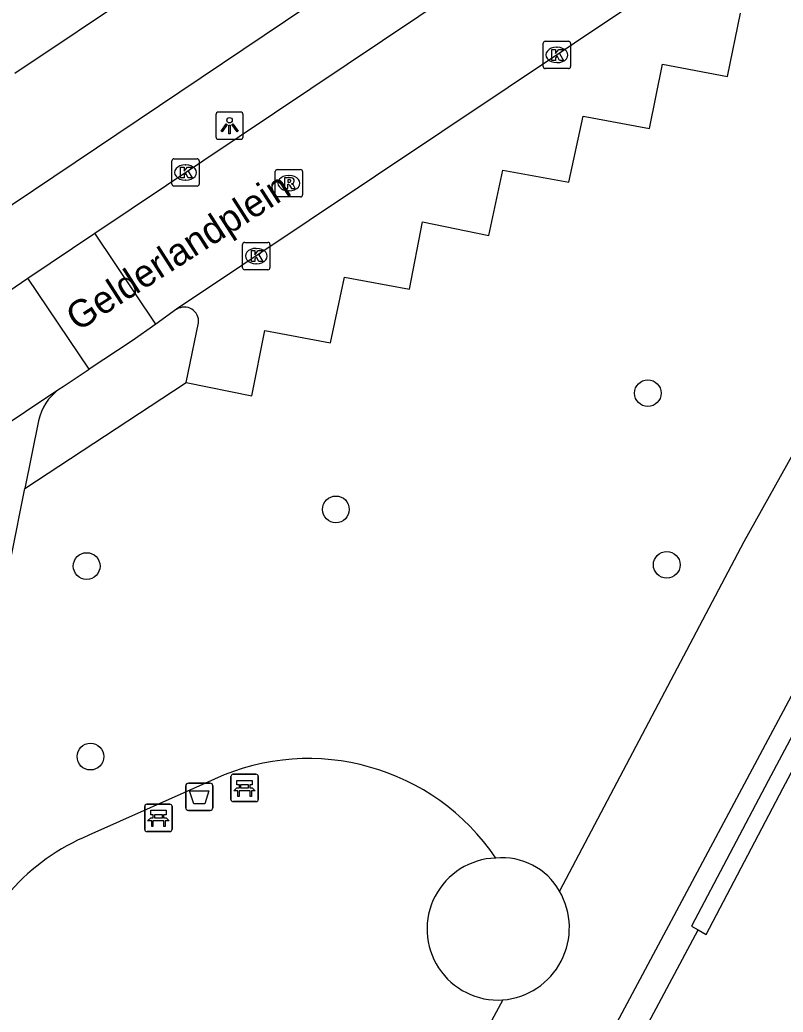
# Model space of a CAD drawing. Extents: x 158352 to 159489, y 383828 to 384597.
# Drawn here: x 158937.85 to 158965.78, y 384131.28 to 384167.59 of the extents above; entities that cross this region are included whole.
import ezdxf

# ---------------------------------------------------------------- set-up
doc = ezdxf.new("R2010")
doc.units = 0
for name, color, linetype in [('IMGEO_Afvalbak', 7, 'Continuous'), ('IMGEO_Bank', 7, 'Continuous'), ('IMGEO_Boom', 7, 'Continuous'), ('IMGEO_Groenvoorziening', 7, 'Continuous'), ('IMGEO_Haag', 7, 'Continuous'), ('IMGEO_Hek', 7, 'Continuous'), ('IMGEO_Kolk', 7, 'Continuous'), ('IMGEO_Lichtpunt', 7, 'Continuous'), ('IMGEO_Openbare_ruimte_label', 7, 'Continuous'), ('IMGEO_Pand', 7, 'Continuous'), ('IMGEO_Parkeervlak_open', 7, 'Continuous'), ('IMGEO_Rijbaan_lokaal_open', 7, 'Continuous'), ('IMGEO_Rioolput', 7, 'Continuous'), ('IMGEO_Voetpad_gesloten', 7, 'Continuous'), ('IMGEO_Voetpad_halfverhard', 7, 'Continuous'), ('IMGEO_Voetpad_open', 7, 'Continuous')]:
    doc.layers.add(name, color=color, linetype=linetype)

msp = doc.modelspace()

# ---------------------------------------------------------------- linework, layer by layer
at = {"layer": 'IMGEO_Afvalbak'}
for p, q in [((158944.019, 384139.659), (158944.809, 384139.659)), ((158944.809, 384139.659), (158944.019, 384139.659)), ((158943.919, 384138.759), (158943.919, 384139.559)), ((158943.919, 384139.559), (158943.919, 384138.759)), ((158944.909, 384139.559), (158944.909, 384138.759)), ((158944.909, 384138.759), (158944.909, 384139.559)), ((158944.809, 384138.659), (158944.019, 384138.659)), ((158944.019, 384138.659), (158944.809, 384138.659))]:
    msp.add_line(p, q, dxfattribs=at)
msp.add_lwpolyline([(158944.062, 384139.373), (158944.766, 384139.373), (158944.617, 384138.903), (158944.211, 384138.903), (158944.062, 384139.373)], dxfattribs=at)
for centre, start, end in [((158944.019, 384139.559), 90, 180), ((158944.019, 384139.559), 90, 180), ((158944.809, 384139.559), 0, 90), ((158944.809, 384139.559), 360, 90), ((158944.019, 384138.759), 180, 270), ((158944.019, 384138.759), 180, 270), ((158944.809, 384138.759), 270, 0), ((158944.809, 384138.759), 270, 0)]:
    msp.add_arc(centre, 0.1, start, end, dxfattribs=at)
at = {"layer": 'IMGEO_Bank'}
for p, q in [((158945.648, 384139.982), (158946.489, 384139.982)), ((158946.489, 384139.982), (158945.648, 384139.982)), ((158945.573, 384139.057), (158945.573, 384139.898)), ((158945.573, 384139.898), (158945.573, 384139.057)), ((158945.882, 384139.488), (158945.882, 384139.594)), ((158945.926, 384139.594), (158945.926, 384139.488)), ((158946.214, 384139.6), (158945.932, 384139.6)), ((158946.22, 384139.488), (158946.22, 384139.594)), ((158946.264, 384139.594), (158946.264, 384139.488)), ((158946.573, 384139.907), (158946.573, 384139.066)), ((158946.573, 384139.066), (158946.573, 384139.907)), ((158946.27, 384139.38), (158945.877, 384139.38)), ((158945.932, 384139.482), (158946.214, 384139.482)), ((158942.494, 384138.886), (158943.335, 384138.886)), ((158943.335, 384138.886), (158942.494, 384138.886)), ((158946.498, 384138.982), (158945.657, 384138.982)), ((158945.657, 384138.982), (158946.498, 384138.982)), ((158942.419, 384137.961), (158942.419, 384138.802)), ((158942.419, 384138.802), (158942.419, 384137.961)), ((158942.728, 384138.392), (158942.728, 384138.498)), ((158942.772, 384138.498), (158942.772, 384138.392)), ((158943.06, 384138.504), (158942.778, 384138.504)), ((158943.066, 384138.392), (158943.066, 384138.498)), ((158943.11, 384138.498), (158943.11, 384138.392)), ((158943.419, 384138.811), (158943.419, 384137.97)), ((158943.419, 384137.97), (158943.419, 384138.811)), ((158943.116, 384138.284), (158942.723, 384138.284)), ((158942.778, 384138.386), (158943.06, 384138.386)), ((158943.344, 384137.886), (158942.503, 384137.886)), ((158942.503, 384137.886), (158943.344, 384137.886))]:
    msp.add_line(p, q, dxfattribs=at)
for points in [[(158945.876, 384139.6), (158945.79, 384139.6), (158945.79, 384139.761), (158946.353, 384139.761), (158946.353, 384139.6), (158946.27, 384139.6)], [(158945.82, 384139.38), (158945.678, 384139.38), (158945.79, 384139.482), (158945.876, 384139.482)], [(158945.87, 384139.373), (158945.87, 384139.166), (158945.827, 384139.166), (158945.827, 384139.373)], [(158946.27, 384139.482), (158946.353, 384139.482), (158946.465, 384139.38), (158946.326, 384139.38)], [(158946.32, 384139.373), (158946.32, 384139.166), (158946.276, 384139.166), (158946.276, 384139.373)], [(158942.722, 384138.504), (158942.636, 384138.504), (158942.636, 384138.665), (158943.199, 384138.665), (158943.199, 384138.504), (158943.116, 384138.504)], [(158942.666, 384138.284), (158942.524, 384138.284), (158942.636, 384138.386), (158942.722, 384138.386)], [(158942.716, 384138.277), (158942.716, 384138.07), (158942.673, 384138.07), (158942.673, 384138.277)], [(158943.116, 384138.386), (158943.199, 384138.386), (158943.311, 384138.284), (158943.172, 384138.284)], [(158943.166, 384138.277), (158943.166, 384138.07), (158943.122, 384138.07), (158943.122, 384138.277)]]:
    msp.add_lwpolyline(points, dxfattribs=at)
for centre, radius, start, end in [((158945.651, 384139.904), 0.0779, 92.4484, 184.2845), ((158945.651, 384139.904), 0.0779, 92.4484, 184.2845), ((158946.495, 384139.904), 0.0779, 2.4484, 94.2845), ((158946.495, 384139.904), 0.0779, 2.4484, 94.2845), ((158945.875, 384139.593), 0.00671, 2.8957, 87.1043), ((158945.932, 384139.593), 0.00671, 92.8957, 177.1043), ((158946.214, 384139.593), 0.00671, 2.8957, 87.1043), ((158946.271, 384139.593), 0.00671, 92.8957, 177.1043), ((158945.82, 384139.373), 0.00671, 2.8957, 87.1043), ((158945.877, 384139.373), 0.00671, 92.8957, 177.1043), ((158945.875, 384139.489), 0.00671, 272.8957, 357.1043), ((158945.932, 384139.489), 0.00671, 182.8957, 267.1043), ((158946.214, 384139.489), 0.00671, 272.8957, 357.1043), ((158946.271, 384139.489), 0.00671, 182.8957, 267.1043), ((158946.269, 384139.373), 0.00671, 2.8957, 87.1043), ((158946.326, 384139.373), 0.00671, 92.8957, 177.1043), ((158942.497, 384138.808), 0.0779, 92.4484, 184.2845), ((158942.497, 384138.808), 0.0779, 92.4484, 184.2845), ((158943.341, 384138.808), 0.0779, 2.4484, 94.2845), ((158943.341, 384138.808), 0.0779, 2.4484, 94.2845), ((158945.651, 384139.06), 0.0779, 182.4484, 274.2845), ((158945.651, 384139.06), 0.0779, 182.4484, 274.2845), ((158946.495, 384139.06), 0.0779, 272.4484, 4.2845), ((158946.495, 384139.06), 0.0779, 272.4484, 4.2845), ((158942.721, 384138.497), 0.00671, 2.8957, 87.1043), ((158942.778, 384138.497), 0.00671, 92.8957, 177.1043), ((158943.06, 384138.497), 0.00671, 2.8957, 87.1043), ((158943.117, 384138.497), 0.00671, 92.8957, 177.1043), ((158942.666, 384138.277), 0.00671, 2.8957, 87.1043), ((158942.723, 384138.277), 0.00671, 92.8957, 177.1043), ((158942.721, 384138.393), 0.00671, 272.8957, 357.1043), ((158942.778, 384138.393), 0.00671, 182.8957, 267.1043), ((158943.06, 384138.393), 0.00671, 272.8957, 357.1043), ((158943.117, 384138.393), 0.00671, 182.8957, 267.1043), ((158943.115, 384138.277), 0.00671, 2.8957, 87.1043), ((158943.172, 384138.277), 0.00671, 92.8957, 177.1043), ((158942.497, 384137.964), 0.0779, 182.4484, 274.2845), ((158942.497, 384137.964), 0.0779, 182.4484, 274.2845), ((158943.341, 384137.964), 0.0779, 272.4484, 4.2845), ((158943.341, 384137.964), 0.0779, 272.4484, 4.2845)]:
    msp.add_arc(centre, radius, start, end, dxfattribs=at)
at = {"layer": 'IMGEO_Boom'}
for centre in [(158960.83, 384153.93), (158949.414, 384149.676), (158940.292, 384147.602), (158961.522, 384147.648), (158940.43, 384140.63)]:
    msp.add_circle(centre, 0.489, dxfattribs=at)
at = {"layer": 'IMGEO_Groenvoorziening'}
msp.add_lwpolyline([(158956.596, 384122.904), (158957.028, 384123.713), (158962.667, 384134.289)], dxfattribs=at)
msp.add_arc((158955.501, 384134.519), 2.41, 29.6179, 95.6516, dxfattribs=at)
at = {"layer": 'IMGEO_Haag'}
for points in [[(158969.916, 384147.883), (158969.642, 384148.008), (158965.236, 384139.744), (158962.428, 384134.423), (158962.667, 384134.289)], [(158962.667, 384134.289), (158962.961, 384134.125), (158965.765, 384139.461), (158970.189, 384147.759), (158969.916, 384147.883)]]:
    msp.add_lwpolyline(points, dxfattribs=at)
at = {"layer": 'IMGEO_Hek'}
msp.add_lwpolyline([(158957.028, 384123.713), (158962.667, 384134.289)], dxfattribs=at)
at = {"layer": 'IMGEO_Kolk'}
for p, q in [((158957.001, 384165.88), (158957.001, 384166.732)), ((158957.076, 384166.806), (158957.928, 384166.806)), ((158957.489, 384166.586), (158957.514, 384166.586)), ((158958.002, 384166.732), (158958.002, 384165.88)), ((158957.928, 384165.806), (158957.076, 384165.806)), ((158957.512, 384166.026), (158957.487, 384166.026)), ((158943.486, 384162.506), (158944.338, 384162.506)), ((158943.411, 384161.58), (158943.411, 384162.432)), ((158943.899, 384162.286), (158943.924, 384162.286)), ((158944.412, 384162.432), (158944.412, 384161.58)), ((158944.338, 384161.506), (158943.486, 384161.506)), ((158943.922, 384161.726), (158943.897, 384161.726)), ((158946, 384158.522), (158946, 384159.374)), ((158946.075, 384159.448), (158946.927, 384159.448)), ((158946.488, 384159.228), (158946.513, 384159.228)), ((158947.001, 384159.374), (158947.001, 384158.522)), ((158946.511, 384158.668), (158946.486, 384158.668)), ((158946.927, 384158.448), (158946.075, 384158.448))]:
    msp.add_line(p, q, dxfattribs=at)
for points in [[(158957.001, 384165.88), (158957.001, 384166.732)], [(158957.076, 384166.806), (158957.928, 384166.806)], [(158957.322, 384166.506), (158957.445, 384166.506), (158957.445, 384166.355), (158957.575, 384166.506), (158957.739, 384166.506), (158957.593, 384166.355), (158957.746, 384166.106), (158957.594, 384166.106), (158957.509, 384166.27), (158957.445, 384166.203), (158957.445, 384166.106), (158957.322, 384166.106), (158957.322, 384166.506)], [(158958.002, 384166.732), (158958.002, 384165.88)], [(158957.928, 384165.806), (158957.076, 384165.806)], [(158943.486, 384162.506), (158944.338, 384162.506)], [(158943.411, 384161.58), (158943.411, 384162.432)], [(158943.732, 384162.206), (158943.855, 384162.206), (158943.855, 384162.055), (158943.985, 384162.206), (158944.149, 384162.206), (158944.003, 384162.055), (158944.156, 384161.806), (158944.004, 384161.806), (158943.919, 384161.97), (158943.855, 384161.903), (158943.855, 384161.806), (158943.732, 384161.806), (158943.732, 384162.206)], [(158944.412, 384162.432), (158944.412, 384161.58)], [(158944.338, 384161.506), (158943.486, 384161.506)], [(158946, 384158.522), (158946, 384159.374)], [(158946.075, 384159.448), (158946.927, 384159.448)], [(158947.001, 384159.374), (158947.001, 384158.522)], [(158946.321, 384159.148), (158946.444, 384159.148), (158946.444, 384158.997), (158946.574, 384159.148), (158946.738, 384159.148), (158946.592, 384158.997), (158946.745, 384158.748), (158946.593, 384158.748), (158946.508, 384158.912), (158946.444, 384158.845), (158946.444, 384158.748), (158946.321, 384158.748), (158946.321, 384159.148)], [(158946.927, 384158.448), (158946.075, 384158.448)]]:
    msp.add_lwpolyline(points, dxfattribs=at)
for centre, start, end in [((158957.078, 384166.73), 91.552, 178.448), ((158957.078, 384166.73), 91.552, 178.448), ((158957.926, 384166.73), 1.552, 88.448), ((158957.926, 384166.73), 1.552, 88.448), ((158957.078, 384165.882), 181.552, 268.448), ((158957.078, 384165.882), 181.552, 268.448), ((158957.926, 384165.882), 271.552, 358.448), ((158957.926, 384165.882), 271.552, 358.448), ((158943.488, 384162.43), 91.552, 178.448), ((158943.488, 384162.43), 91.552, 178.448), ((158944.336, 384162.43), 1.552, 88.448), ((158944.336, 384162.43), 1.552, 88.448), ((158943.488, 384161.582), 181.552, 268.448), ((158943.488, 384161.582), 181.552, 268.448), ((158944.336, 384161.582), 271.552, 358.448), ((158944.336, 384161.582), 271.552, 358.448), ((158946.077, 384159.372), 91.552, 178.448), ((158946.077, 384159.372), 91.552, 178.448), ((158946.925, 384159.372), 1.552, 88.448), ((158946.925, 384159.372), 1.552, 88.448), ((158946.077, 384158.524), 181.552, 268.448), ((158946.077, 384158.524), 181.552, 268.448), ((158946.925, 384158.524), 271.552, 358.448), ((158946.925, 384158.524), 271.552, 358.448)]:
    msp.add_arc(centre, 0.0765, start, end, dxfattribs=at)
for centre, major_axis, ratio, start_param, end_param in [((158957.488, 384166.306), (-0.387, 0.002), 0.722429, 4.712389, 7.853982), ((158957.513, 384166.306), (-0.39, 0.002), 0.717154, 1.570796, 4.712389), ((158943.898, 384162.006), (-0.387, 0.002), 0.722429, 4.712389, 7.853982), ((158943.923, 384162.006), (-0.39, 0.002), 0.717154, 1.570796, 4.712389), ((158946.487, 384158.948), (-0.387, 0.002), 0.722429, 4.712389, 7.853982), ((158946.512, 384158.948), (-0.39, 0.002), 0.717154, 1.570796, 4.712389)]:
    msp.add_ellipse(centre, major_axis=major_axis, ratio=ratio, start_param=start_param, end_param=end_param, dxfattribs=at)
at = {"layer": 'IMGEO_Lichtpunt'}
for p, q in [((158945.023, 384164.121), (158945.023, 384163.314)), ((158945.023, 384164.121), (158945.023, 384163.314)), ((158945.925, 384164.216), (158945.117, 384164.216)), ((158945.925, 384164.216), (158945.117, 384164.216)), ((158946.019, 384163.314), (158946.019, 384164.121)), ((158946.019, 384163.314), (158946.019, 384164.121)), ((158945.117, 384163.22), (158945.925, 384163.22)), ((158945.117, 384163.22), (158945.925, 384163.22))]:
    msp.add_line(p, q, dxfattribs=at)
for points in [[(158945.397, 384163.785), (158945.436, 384163.757), (158945.248, 384163.495), (158945.21, 384163.522), (158945.397, 384163.785)], [(158945.499, 384163.737), (158945.546, 384163.737), (158945.546, 384163.415), (158945.499, 384163.415), (158945.499, 384163.737)], [(158945.609, 384163.757), (158945.647, 384163.784), (158945.834, 384163.522), (158945.795, 384163.494), (158945.609, 384163.757)]]:
    msp.add_lwpolyline(points, dxfattribs=at)
msp.add_circle((158945.522, 384163.919), 0.0994, dxfattribs=at)
for centre, start, end in [((158945.117, 384164.121), 90, 180), ((158945.117, 384164.121), 90, 180), ((158945.925, 384164.121), 0, 90), ((158945.925, 384164.121), 0, 90), ((158945.117, 384163.314), 180, 270), ((158945.117, 384163.314), 180, 270), ((158945.925, 384163.314), 270, 0), ((158945.925, 384163.314), 270, 360)]:
    msp.add_arc(centre, 0.0946, start, end, dxfattribs=at)
at = {"layer": 'IMGEO_Pand'}
msp.add_lwpolyline([(158942.263, 384168.715), (158937.66, 384165.622)], dxfattribs=at)
at = {"layer": 'IMGEO_Parkeervlak_open'}
for points in [[(158943.936, 384154.326), (158946.333, 384153.827), (158946.816, 384156.22), (158949.22, 384155.771), (158949.725, 384158.18), (158952.106, 384157.731), (158952.582, 384160.203), (158955.01, 384159.702), (158955.523, 384162.086), (158957.941, 384161.655), (158958.467, 384164.069), (158960.887, 384163.61), (158961.363, 384165.968), (158963.745, 384165.513), (158964.22, 384167.84)], [(158917.309, 384136.495), (158919.784, 384136.005), (158920.299, 384138.504), (158922.709, 384138.037), (158923.222, 384140.46), (158925.71, 384140.006), (158926.231, 384142.453), (158928.666, 384141.993), (158929.211, 384144.465), (158931.672, 384143.999), (158932.187, 384146.428), (158934.626, 384146.044), (158935.169, 384148.368), (158937.532, 384147.926), (158938.034, 384150.441)]]:
    msp.add_lwpolyline(points, dxfattribs=at)
at = {"layer": 'IMGEO_Rijbaan_lokaal_open'}
for points in [[(158940.594, 384159.779), (158964.303, 384175.685)], [(158965.432, 384171.613), (158943.586, 384157)], [(158938.144, 384158.136), (158940.594, 384159.779)], [(158942.823, 384156.459), (158940.594, 384159.779)], [(158907.192, 384137.187), (158925.886, 384149.768), (158938.144, 384158.136)], [(158940.381, 384154.803), (158938.144, 384158.136)], [(158943.586, 384157), (158942.823, 384156.459)], [(158942.823, 384156.459), (158941.955, 384155.844), (158940.381, 384154.803)], [(158939.275, 384154.07), (158939.434, 384154.177), (158940.381, 384154.803)], [(158917.016, 384139.173), (158939.275, 384154.07)]]:
    msp.add_lwpolyline(points, dxfattribs=at)
at = {"layer": 'IMGEO_Rioolput'}
for p, q in [((158947.269, 384162.114), (158948.121, 384162.114)), ((158947.194, 384161.188), (158947.194, 384162.04)), ((158947.682, 384161.894), (158947.707, 384161.894)), ((158948.195, 384162.04), (158948.195, 384161.188)), ((158948.121, 384161.114), (158947.269, 384161.114)), ((158947.705, 384161.334), (158947.68, 384161.334))]:
    msp.add_line(p, q, dxfattribs=at)
for points in [[(158947.269, 384162.114), (158948.121, 384162.114)], [(158947.194, 384161.188), (158947.194, 384162.04)], [(158947.783, 384161.812), (158947.531, 384161.814), (158947.531, 384161.414)], [(158947.709, 384161.733), (158947.655, 384161.733), (158947.655, 384161.652)], [(158948.195, 384162.04), (158948.195, 384161.188)], [(158947.531, 384161.414), (158947.655, 384161.414), (158947.655, 384161.576), (158947.666, 384161.576)], [(158947.655, 384161.652), (158947.707, 384161.652)], [(158947.713, 384161.547), (158947.784, 384161.414), (158947.924, 384161.414), (158947.859, 384161.54)], [(158948.121, 384161.114), (158947.269, 384161.114)]]:
    msp.add_lwpolyline(points, dxfattribs=at)
for centre, radius, start, end in [((158947.271, 384162.038), 0.0765, 91.552, 178.448), ((158947.271, 384162.038), 0.0765, 91.552, 178.448), ((158948.119, 384162.038), 0.0765, 1.552, 88.448), ((158948.119, 384162.038), 0.0765, 1.552, 88.448), ((158947.715, 384161.637), 0.0964, 77.0061, 93.1865), ((158947.729, 384161.694), 0.0378, 276.6634, 79.6772), ((158947.782, 384161.702), 0.109, 350.3612, 89.416), ((158947.665, 384161.523), 0.0533, 26.0293, 88.6989), ((158947.691, 384161.841), 0.19, 274.7715, 282.9687), ((158947.78, 384161.702), 0.112, 277.5842, 350.9817), ((158947.764, 384161.487), 0.108, 29.5134, 73.7905), ((158947.271, 384161.19), 0.0765, 181.552, 268.448), ((158947.271, 384161.19), 0.0765, 181.552, 268.448), ((158948.119, 384161.19), 0.0765, 271.552, 358.448), ((158948.119, 384161.19), 0.0765, 271.552, 358.448)]:
    msp.add_arc(centre, radius, start, end, dxfattribs=at)
for centre, major_axis, ratio, start_param, end_param in [((158947.681, 384161.614), (-0.387, 0.002), 0.722429, 4.712389, 7.853982), ((158947.706, 384161.614), (-0.39, 0.002), 0.717154, 1.570796, 4.712389)]:
    msp.add_ellipse(centre, major_axis=major_axis, ratio=ratio, start_param=start_param, end_param=end_param, dxfattribs=at)
at = {"layer": 'IMGEO_Voetpad_gesloten'}
for points in [[(158966.132, 384151.692), (158964.337, 384148.494), (158957.596, 384135.71)], [(158955.021, 384122.136), (158969.705, 384149.635)], [(158955.522, 384131.725), (158952.797, 384126.692)]]:
    msp.add_lwpolyline(points, dxfattribs=at)
msp.add_arc((158955.303, 384134.371), 2.655, 274.7363, 30.2741, dxfattribs=at)
at = {"layer": 'IMGEO_Voetpad_halfverhard'}
msp.add_lwpolyline([(158944.974, 384139.808), (158940.37, 384137.749)], dxfattribs=at)
for centre, radius, start, end in [((158948.413, 384132.29), 8.267, 34.0346, 114.5797), ((158943.309, 384130.589), 7.74, 112.32, 164.6735), ((158955.349, 384134.319), 2.6, 91.8821, 273.8075)]:
    msp.add_arc(centre, radius, start, end, dxfattribs=at)
at = {"layer": 'IMGEO_Voetpad_open'}
for points in [[(158985.981, 384193.365), (158902.964, 384137.583)], [(158943.936, 384154.326), (158944.39, 384156.508)], [(158938.034, 384150.441), (158943.468, 384154.018), (158943.936, 384154.326)], [(158938.529, 384152.923), (158938.034, 384150.441)]]:
    msp.add_lwpolyline(points, dxfattribs=at)
for centre, radius, start, end in [((158943.863, 384156.549), 0.529, 355.5648, 121.5069), ((158940.443, 384152.494), 1.962, 126.5518, 167.3689)]:
    msp.add_arc(centre, radius, start, end, dxfattribs=at)

# ---------------------------------------------------------------- texts
at = {"layer": 'IMGEO_Openbare_ruimte_label'}
msp.add_text('Gelderlandplein', height=1, rotation=32.6733, dxfattribs=at).set_placement((158939.96, 384156.165))

doc.saveas('drawing.dxf')
